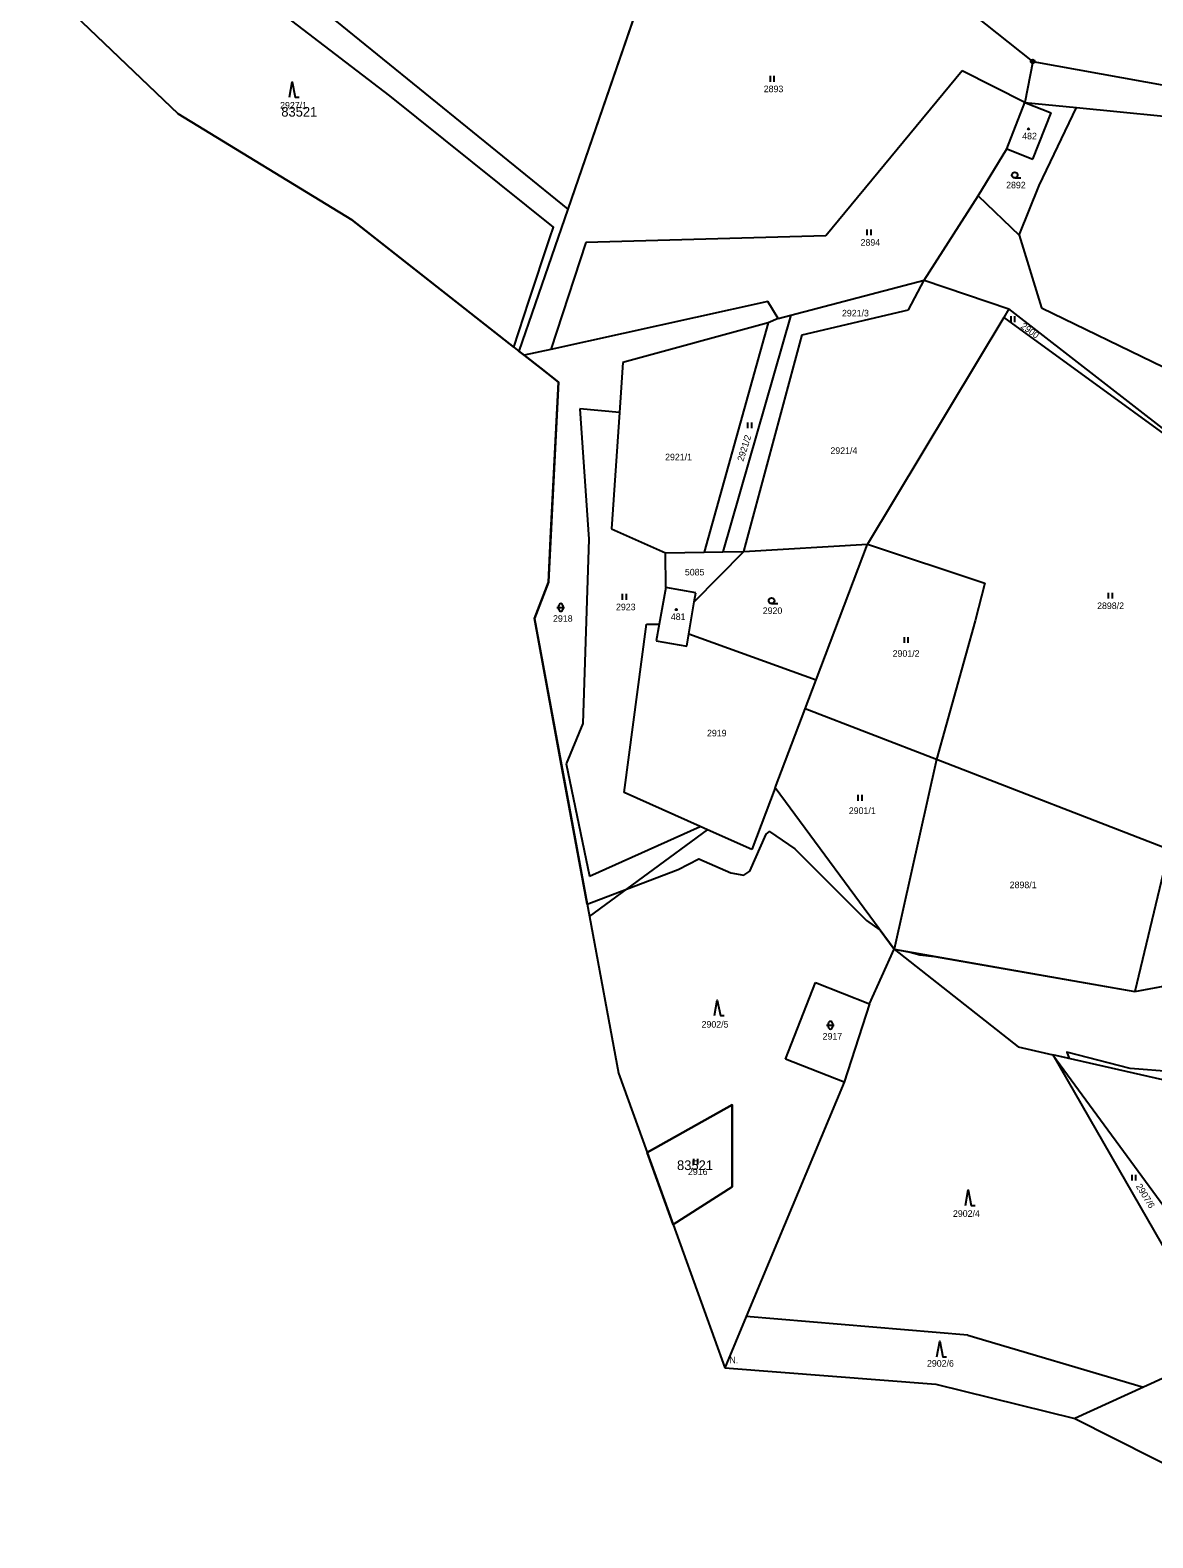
# Model space of a CAD drawing. Extents: x -439246 to -433691, y -1130252 to -1121148.
# Drawn here: x -439042.5 to -438752.3, y -1124256.5 to -1123867 of the extents above; entities that cross this region are included whole.
import ezdxf

# ---------------------------------------------------------------- set-up
doc = ezdxf.new("R2010")
doc.units = 0
for name, color, linetype in [('Vrstva 1', 7, 'Continuous'), ('Vrstva 13', 7, 'Continuous'), ('Vrstva 15', 7, 'Continuous'), ('Vrstva 18', 7, 'Continuous'), ('Vrstva 19', 7, 'Continuous'), ('Vrstva 24', 7, 'Continuous'), ('Vrstva 25', 7, 'Continuous'), ('Vrstva 3', 7, 'Continuous'), ('Vrstva 37', 7, 'Continuous'), ('Vrstva 52', 7, 'Continuous'), ('Vrstva 53', 7, 'Continuous'), ('Vrstva 6', 7, 'Continuous')]:
    doc.layers.add(name, color=color, linetype=linetype)

msp = doc.modelspace()

# ---------------------------------------------------------------- linework, layer by layer
at = {"layer": 'Vrstva 1'}
for points in [[(-438880.51, -1123846.35), (-438903.57, -1123913.2)], [(-438783.39, -1123875.04), (-438811, -1123853.04)], [(-438783.39, -1123875.04), (-438785.43, -1123885.68)], [(-438783.39, -1123875.04), (-438725.15, -1123885.55)], [(-438801.64, -1123877.43), (-438836.9, -1123920.13)], [(-438785.43, -1123885.68), (-438801.64, -1123877.43)], [(-438790.1, -1123897.59), (-438785.43, -1123885.68)], [(-438785.43, -1123885.68), (-438778.66, -1123888.34)], [(-438785.43, -1123885.68), (-438772.11, -1123886.97)], [(-438781.72, -1123907.07), (-438772.11, -1123886.97)], [(-438772.11, -1123886.97), (-438739.05, -1123890.18)], [(-438783.33, -1123900.25), (-438778.66, -1123888.34)], [(-438797.47, -1123909.8), (-438790.1, -1123897.59)], [(-438790.1, -1123897.59), (-438783.33, -1123900.25)], [(-438786.93, -1123919.96), (-438781.72, -1123907.07)], [(-438811.48, -1123931.51), (-438797.47, -1123909.8)], [(-438797.47, -1123909.8), (-438786.93, -1123919.96)], [(-438903.57, -1123913.2), (-438916.21, -1123949.86)], [(-438898.92, -1123921.78), (-438907.94, -1123949.44)], [(-438836.9, -1123920.13), (-438898.92, -1123921.78)], [(-438786.93, -1123919.96), (-438781.11, -1123938.69)], [(-438845.92, -1123940.63), (-438811.48, -1123931.51)], [(-438815.48, -1123939.23), (-438811.48, -1123931.51)], [(-438811.48, -1123931.51), (-438789.54, -1123938.94)], [(-438851.88, -1123937.04), (-438907.94, -1123949.44)], [(-438849.2, -1123941.5), (-438851.88, -1123937.04)], [(-438845.92, -1123940.63), (-438863.45, -1124001.78)], [(-438849.2, -1123941.5), (-438851.73, -1123942.57)], [(-438849.2, -1123941.5), (-438845.92, -1123940.63)], [(-438842.96, -1123945.71), (-438815.48, -1123939.23)], [(-438790.9, -1123941.21), (-438826.11, -1123999.74)], [(-438789.54, -1123938.94), (-438790.9, -1123941.21)], [(-438790.9, -1123941.21), (-438724.74, -1123989.25)], [(-438724.74, -1123989.25), (-438789.54, -1123938.94)], [(-438781.11, -1123938.69), (-438749.52, -1123954.04)], [(-438851.73, -1123942.57), (-438889.33, -1123952.83)], [(-438851.73, -1123942.57), (-438868.31, -1124001.87)], [(-438858.02, -1124001.68), (-438842.96, -1123945.71)], [(-438907.94, -1123949.44), (-438914.8, -1123950.96)], [(-438889.33, -1123952.83), (-438890.2, -1123965.76)], [(-438890.2, -1123965.76), (-438900.44, -1123964.82)], [(-438900.44, -1123964.82), (-438898.13, -1123998.48)], [(-438890.2, -1123965.76), (-438892.23, -1123995.8)], [(-438892.23, -1123995.8), (-438878.32, -1124002.05)], [(-438898.13, -1123998.48), (-438899.67, -1124046.1)], [(-438858.02, -1124001.68), (-438826.11, -1123999.74)], [(-438839.38, -1124034.82), (-438826.11, -1123999.74)], [(-438826.11, -1123999.74), (-438795.77, -1124009.83)], [(-438878.32, -1124002.05), (-438868.31, -1124001.87)], [(-438878.24, -1124010.93), (-438878.32, -1124002.05)], [(-438870.85, -1124014.7), (-438858.02, -1124001.68)], [(-438868.31, -1124001.87), (-438863.45, -1124001.78)], [(-438863.45, -1124001.78), (-438858.02, -1124001.68)], [(-438878.24, -1124010.93), (-438879.94, -1124020.4)], [(-438870.44, -1124012.35), (-438878.24, -1124010.93)], [(-438795.77, -1124009.83), (-438798.27, -1124019.6)], [(-438872.27, -1124022.92), (-438870.85, -1124014.7)], [(-438870.85, -1124014.7), (-438870.44, -1124012.35)], [(-438798.27, -1124019.6), (-438808.25, -1124055.44)], [(-438888.95, -1124063.96), (-438883.2, -1124020.4)], [(-438883.2, -1124020.4), (-438879.94, -1124020.4)], [(-438879.94, -1124020.4), (-438880.71, -1124024.71)], [(-438872.82, -1124026.09), (-438872.27, -1124022.92)], [(-438872.27, -1124022.92), (-438839.38, -1124034.82)], [(-438880.71, -1124024.71), (-438872.82, -1124026.09)], [(-438842.21, -1124042.3), (-438839.38, -1124034.82)], [(-438849.93, -1124062.7), (-438842.21, -1124042.3)], [(-438808.25, -1124055.44), (-438842.21, -1124042.3)], [(-438899.67, -1124046.1), (-438903.97, -1124056.52)], [(-438903.97, -1124056.52), (-438897.98, -1124085.58)], [(-438808.25, -1124055.44), (-438819.2, -1124104.45)], [(-438748.22, -1124078.67), (-438808.25, -1124055.44)], [(-438849.93, -1124062.7), (-438855.98, -1124078.68)], [(-438819.2, -1124104.45), (-438849.93, -1124062.7)], [(-438869.36, -1124072.7), (-438888.95, -1124063.96)], [(-438897.98, -1124085.58), (-438869.36, -1124072.7)], [(-438897.95, -1124095.96), (-438867.46, -1124073.55)], [(-438867.46, -1124073.55), (-438869.36, -1124072.7)], [(-438855.98, -1124078.68), (-438867.46, -1124073.55)], [(-438748.22, -1124078.67), (-438756.97, -1124115.39)], [(-438819.2, -1124104.45), (-438756.97, -1124115.39)], [(-438756.97, -1124115.39), (-438703.48, -1124105.38)], [(-438847.27, -1124132.87), (-438839.56, -1124113.07)], [(-438839.56, -1124113.07), (-438825.6, -1124118.51)], [(-438825.6, -1124118.51), (-438832.09, -1124138.78)], [(-438832.09, -1124138.78), (-438847.27, -1124132.87)], [(-438749.75, -1124138.18), (-438778.23, -1124131.69)], [(-438778.23, -1124131.69), (-438746.63, -1124174.68)], [(-438778.23, -1124131.69), (-438748.21, -1124183.82)], [(-438883.06, -1124156.99), (-438861.05, -1124144.66)], [(-438861.05, -1124144.66), (-438861.05, -1124165.79)], [(-438861.05, -1124165.79), (-438876.35, -1124175.58)]]:
    msp.add_lwpolyline(points, dxfattribs=at)
at = {"layer": 'Vrstva 13'}
for points in [[(-439034.8, -1123859.36), (-439004.21, -1123888.59)], [(-439004.21, -1123888.59), (-438959.38, -1123916)], [(-438959.38, -1123916), (-438916.21, -1123949.86)], [(-438916.21, -1123949.86), (-438914.8, -1123950.96)], [(-438914.8, -1123950.96), (-438910.55, -1123954.29)], [(-438910.55, -1123954.29), (-438905.91, -1123957.93)], [(-438905.91, -1123957.93), (-438908.56, -1124009.62)], [(-438908.56, -1124009.62), (-438912.18, -1124018.94)], [(-438912.18, -1124018.94), (-438897.95, -1124095.96)], [(-438897.95, -1124095.96), (-438890.48, -1124136.42)], [(-438890.48, -1124136.42), (-438883.06, -1124156.99)], [(-438883.06, -1124156.99), (-438876.35, -1124175.58)], [(-438876.35, -1124175.58), (-438862.99, -1124212.6)], [(-438862.99, -1124212.6), (-438808.41, -1124216.78)], [(-438808.41, -1124216.78), (-438772.52, -1124225.72)], [(-438772.52, -1124225.72), (-438711.32, -1124256.53)]]:
    msp.add_lwpolyline(points, dxfattribs=at)
at = {"layer": 'Vrstva 24'}
for radius in [0.5, 0.1]:
    msp.add_circle((-438783.39, -1123875.04), radius, dxfattribs=at)
at = {"layer": 'Vrstva 25'}
for p, q in [((-438851.19, -1123880.28), (-438851.19, -1123878.78)), ((-438850.19, -1123880.28), (-438850.19, -1123878.78)), ((-438788.04, -1123905.13), (-438786.44, -1123905.13)), ((-438826.15, -1123919.95), (-438826.15, -1123918.45)), ((-438825.15, -1123919.95), (-438825.15, -1123918.45)), ((-438789, -1123942.39), (-438789, -1123940.89)), ((-438788, -1123942.39), (-438788, -1123940.89)), ((-438856.98, -1123969.8), (-438856.98, -1123968.3)), ((-438855.98, -1123969.8), (-438855.98, -1123968.3)), ((-438906.36, -1124016.12), (-438904.36, -1124016.12)), ((-438905.86, -1124016.62), (-438905.86, -1124015.62)), ((-438904.86, -1124015.62), (-438904.86, -1124016.62)), ((-438889.38, -1124014.14), (-438889.38, -1124012.64)), ((-438888.38, -1124014.14), (-438888.38, -1124012.64)), ((-438850.88, -1124015.12), (-438849.28, -1124015.12)), ((-438763.8, -1124013.84), (-438763.8, -1124012.34)), ((-438762.8, -1124013.84), (-438762.8, -1124012.34)), ((-438816.55, -1124025.27), (-438816.55, -1124023.77)), ((-438815.55, -1124025.27), (-438815.55, -1124023.77)), ((-438828.49, -1124066.07), (-438828.49, -1124064.57)), ((-438827.49, -1124066.07), (-438827.49, -1124064.57)), ((-438836.68, -1124124.08), (-438834.68, -1124124.08)), ((-438836.18, -1124124.58), (-438836.18, -1124123.58)), ((-438835.18, -1124123.58), (-438835.18, -1124124.58)), ((-438870.95, -1124160.08), (-438870.95, -1124158.58)), ((-438869.95, -1124160.08), (-438869.95, -1124158.58)), ((-438757.71, -1124164.2), (-438757.71, -1124162.7)), ((-438756.71, -1124164.2), (-438756.71, -1124162.7))]:
    msp.add_line(p, q, dxfattribs=at)
for points in [[(-438975.51, -1123884.29), (-438974.81, -1123880.29), (-438974.01, -1123884.29), (-438973.01, -1123884.29)], [(-438865.62, -1124121.56), (-438864.92, -1124117.56), (-438864.12, -1124121.56), (-438863.12, -1124121.56)], [(-438800.76, -1124170.63), (-438800.06, -1124166.63), (-438799.26, -1124170.63), (-438798.26, -1124170.63)], [(-438808.14, -1124209.74), (-438807.44, -1124205.74), (-438806.64, -1124209.74), (-438805.64, -1124209.74)]]:
    msp.add_lwpolyline(points, dxfattribs=at)
for centre, radius in [((-438784.48, -1123892.46), 0.175), ((-438788.04, -1123904.38), 0.75), ((-438850.88, -1124014.37), 0.75), ((-438875.51, -1124016.67), 0.175)]:
    msp.add_circle(centre, radius, dxfattribs=at)
for centre, start, end in [((-438905.36, -1124015.62), 0, 180), ((-438905.36, -1124016.62), 180, 0), ((-438835.68, -1124123.58), 0, 180), ((-438835.68, -1124124.58), 180, 0)]:
    msp.add_arc(centre, 0.5, start, end, dxfattribs=at)
at = {"layer": 'Vrstva 3'}
for points in [[(-438790.1, -1123897.59), (-438785.43, -1123885.68)], [(-438785.43, -1123885.68), (-438778.66, -1123888.34)], [(-438783.33, -1123900.25), (-438778.66, -1123888.34)], [(-438790.1, -1123897.59), (-438783.33, -1123900.25)], [(-438878.24, -1124010.93), (-438879.94, -1124020.4)], [(-438870.44, -1124012.35), (-438878.24, -1124010.93)], [(-438872.27, -1124022.92), (-438870.85, -1124014.7)], [(-438870.85, -1124014.7), (-438870.44, -1124012.35)], [(-438879.94, -1124020.4), (-438880.71, -1124024.71)], [(-438872.82, -1124026.09), (-438872.27, -1124022.92)], [(-438880.71, -1124024.71), (-438872.82, -1124026.09)]]:
    msp.add_lwpolyline(points, dxfattribs=at)
at = {"layer": 'Vrstva 37'}
for centre in [(-438784.48, -1123892.46), (-438875.51, -1124016.67)]:
    msp.add_circle(centre, 0.175, dxfattribs=at)
at = {"layer": 'Vrstva 52'}
for points in [[(-438968.16, -1123778.02), (-438918.81, -1123809.36), (-438906.03, -1123816.81), (-438905.88, -1123816.98), (-438903.04, -1123820.01), (-438899, -1123822.35), (-438888.98, -1123842.38), (-438885.53, -1123849.59), (-438883.52, -1123855.08), (-438903.57, -1123913.2), (-438916.21, -1123949.86)], [(-438913.61, -1123937.02), (-438908.16, -1123920.58), (-438907.24, -1123917.82), (-438949.5, -1123883.93), (-438981.88, -1123859.22), (-438988.06, -1123858.36), (-439000.21, -1123853.34), (-439013.18, -1123829.16)], [(-438917.52, -1123948.83), (-438959.38, -1123916), (-439004.21, -1123888.59), (-439034.8, -1123859.36), (-439042.5, -1123853.82)], [(-438917.52, -1123948.83), (-438913.61, -1123937.02)], [(-438898.53, -1124092.83), (-438905.4, -1124055.63), (-438912.18, -1124018.94), (-438908.56, -1124009.62), (-438907.98, -1123998.23), (-438905.91, -1123957.93), (-438908.88, -1123955.6), (-438910.55, -1123954.29), (-438914.8, -1123950.96), (-438916.21, -1123949.86)], [(-438898.53, -1124092.83), (-438888.41, -1124088.95), (-438875.03, -1124083.82), (-438869.71, -1124081.06), (-438861.43, -1124084.67), (-438858.03, -1124085.31), (-438856.54, -1124084.24), (-438852.3, -1124074.68), (-438851.85, -1124074.35), (-438851.44, -1124074.05), (-438844.86, -1124078.51), (-438836.46, -1124086.91), (-438826.37, -1124096.99), (-438822.86, -1124099.48), (-438819.2, -1124104.45), (-438815.1, -1124105.17), (-438812.56, -1124105.92), (-438808.76, -1124106.28), (-438756.97, -1124115.39), (-438726.42, -1124109.67)], [(-438747.12, -1124136.09), (-438758.17, -1124135.24), (-438774.57, -1124131.02), (-438773.96, -1124132.66), (-438778.23, -1124131.69), (-438748.21, -1124183.82)], [(-438861.05, -1124165.79), (-438861.05, -1124144.66), (-438883.06, -1124156.99)], [(-438876.35, -1124175.58), (-438883.06, -1124156.99)], [(-438876.35, -1124175.58), (-438861.05, -1124165.79)]]:
    msp.add_lwpolyline(points, dxfattribs=at)
at = {"layer": 'Vrstva 6'}
for points in [[(-438977.48, -1123853.16), (-438903.57, -1123913.2)], [(-438825.6, -1124118.51), (-438819.2, -1124104.45)], [(-438819.2, -1124104.45), (-438787.19, -1124129.65)], [(-438787.19, -1124129.65), (-438778.23, -1124131.69)], [(-438832.09, -1124138.78), (-438857.42, -1124199.3)], [(-438857.42, -1124199.3), (-438862.99, -1124212.6)], [(-438800.18, -1124204.16), (-438857.42, -1124199.3)], [(-438800.18, -1124204.16), (-438754.77, -1124217.62)], [(-438735.28, -1124208.73), (-438754.77, -1124217.62)], [(-438754.77, -1124217.62), (-438772.52, -1124225.72)]]:
    msp.add_lwpolyline(points, dxfattribs=at)

# ---------------------------------------------------------------- texts
at = {"layer": 'Vrstva 15'}
msp.add_text('N.', height=1.7, dxfattribs=at).set_placement((-438861.76, -1124211.43))
at = {"layer": 'Vrstva 18'}
for s, p in [('2893', (-438852.91, -1123882.98)), ('2927/1', (-438977.9, -1123887.2)), ('2892', (-438790.26, -1123907.83)), ('2894', (-438827.88, -1123922.65)), ('2921/3', (-438832.69, -1123940.92)), ('2921/1', (-438878.4, -1123978.1)), ('2921/4', (-438835.67, -1123976.44)), ('5085', (-438873.29, -1124007.85)), ('2923', (-438891.09, -1124016.84)), ('2920', (-438853.17, -1124017.82)), ('2898/2', (-438766.75, -1124016.54)), ('2918', (-438907.36, -1124019.82)), ('2901/2', (-438819.59, -1124028.87)), ('2919', (-438867.57, -1124049.44)), ('2901/1', (-438830.92, -1124069.48)), ('2898/1', (-438789.34, -1124088.66)), ('2902/5', (-438868.97, -1124124.69)), ('2917', (-438837.69, -1124127.78)), ('2916', (-438872.49, -1124162.78)), ('2902/4', (-438804.01, -1124173.59)), ('2902/6', (-438810.72, -1124212.3))]:
    msp.add_text(s, height=1.7, dxfattribs=at).set_placement(p)
for s, rotation, p in [('2900', 324.4024, (-438786.65, -1123943.8)), ('2921/2', 72.5724, (-438858.19, -1123978.49)), ('2907/6', 301.649, (-438756.81, -1124165.66))]:
    msp.add_text(s, height=1.7, rotation=rotation, dxfattribs=at).set_placement(p)
at = {"layer": 'Vrstva 19'}
for s, p in [('482', (-438786.11, -1123895.16)), ('481', (-438876.92, -1124019.37))]:
    msp.add_text(s, height=1.7, dxfattribs=at).set_placement(p)
at = {"layer": 'Vrstva 53'}
for p in [(-438977.59, -1123889.29), (-438875.32, -1124161.49)]:
    msp.add_text('83521', height=2.5, dxfattribs=at).set_placement(p)

doc.saveas('drawing.dxf')
